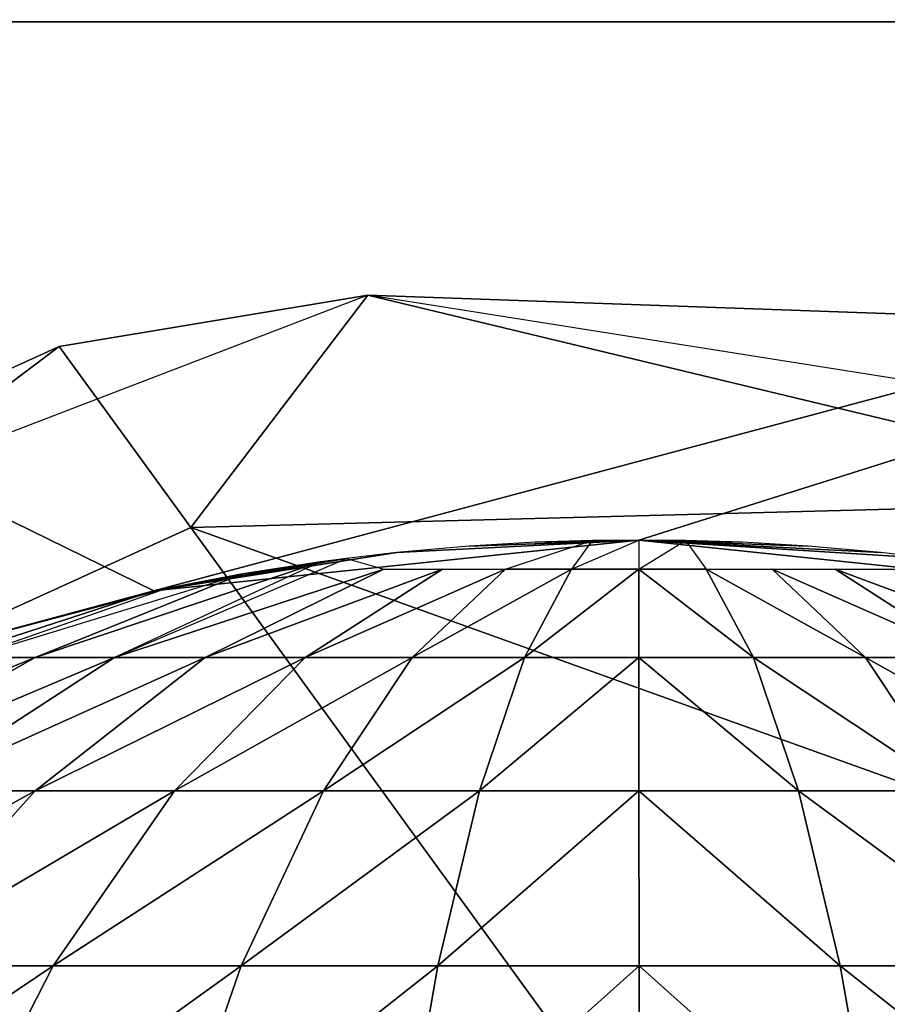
# Model space of a CAD drawing. Header units: millimetres. Extents: x 0 to 232, y 0 to 232.
# Tile 454 of 656: x 50.746 to 51.584, y 206.7 to 207.65. Entities that reach past the tile are written whole.
import ezdxf

# ---------------------------------------------------------------- set-up
doc = ezdxf.new("R2010")
doc.units = ezdxf.units.MM
doc.header["$LTSCALE"] = 25.4
doc.layers.get('0').update_dxf_attribs({"true_color": 0xff5454})

# ---------------------------------------------------------------- blocks, each defined once
blk = doc.blocks.new('WORKSHOP-C-6335.STL')
at = {"color": 0}
mesh = blk.add_polyface(dxfattribs=at)
corners = [(2.64989, 98.55229, 93.81775), (2.64989, 135.76772, 93.81775), (1.14773, 117.16, 93.81775), (7.1175, 80.42651, 93.81775), (6.14772, 117.16, 93.81775), (5.76281, 149.55446, 93.81775), (6.2817, 116.66, 93.81775), (6.64772, 116.29397, 93.81775), (7.14772, 116.16, 93.81775), (14.43482, 63.25211, 93.81775), (7.64772, 116.29397, 93.81775), (8.01375, 116.66, 93.81775), (8.14773, 117.16, 93.81775), (13.14772, 117.16, 93.81775), (14.64367, 99.58391, 93.81775), (24.41236, 47.4739, 93.81775), (19.08847, 82.51347, 93.81775), (26.35426, 66.43972, 93.81775), (36.7917, 33.50051, 93.81775), (36.232, 51.82512, 93.81775), (48.43755, 39.09008, 93.81775), (51.25221, 21.69387, 93.81775), (62.61977, 28.60096, 93.81775), (67.41939, 12.35976, 93.81775), (78.37065, 20.65955, 93.81775), (84.8745, 5.73988, 93.81775), (82.28983, 12.04379, 93.81775), (82.15585, 12.54379, 93.81775), (82.65585, 11.67776, 93.81775), (83.15585, 11.5438, 93.81775), (83.65585, 11.67776, 93.81775), (84.02188, 12.04379, 93.81775), (84.15585, 12.54379, 93.81775), (7.1175, 153.89349, 93.81775), (6.2817, 117.66, 93.81775), (6.64772, 118.02602, 93.81775), (7.14772, 118.16, 93.81775), (14.43482, 171.06789, 93.81775), (7.64772, 118.02602, 93.81775), (8.01375, 117.66, 93.81775), (14.64367, 134.73608, 93.81775), (24.41236, 186.8461, 93.81775), (19.08847, 151.80653, 93.81775), (26.35426, 167.88028, 93.81775), (36.7917, 200.81949, 93.81775), (36.232, 182.49489, 93.81775), (48.43755, 195.22992, 93.81775), (47.47377, 209.9045, 93.81775), (51.25221, 212.62613, 93.81775), (57.10722, 202.07841, 93.81775), (67.41939, 221.96025, 93.81775), (62.61977, 205.71904, 93.81775), (78.37065, 213.66046, 93.81775), (84.8745, 228.58009, 93.81775), (82.28983, 222.27621, 93.81775), (82.15585, 221.77621, 93.81775), (82.65585, 222.64224, 93.81775), (83.15585, 222.77621, 93.81775), (83.65585, 222.64224, 93.81775), (84.02188, 222.27621, 93.81775), (84.15585, 221.77621, 93.81775), (82.28983, 221.27621, 93.81775), (82.65585, 220.91019, 93.81775), (83.15585, 220.77621, 93.81775), (95.23708, 218.82574, 93.81775), (83.65585, 220.91019, 93.81775), (84.02188, 221.27621, 93.81775), (103.16547, 232.31422, 93.81775), (112.73384, 221.06628, 93.81775), (121.81857, 233.06592, 93.81775), (130.35757, 220.31764, 93.81775), (140.35071, 230.81572, 93.81775), (147.60129, 216.60133, 93.81775), (158.28189, 225.62189, 93.81775), (163.96892, 210.02429, 93.81775), (175.14772, 217.61894, 93.81775), (177.40924, 201.92172, 93.81775), (190.51138, 207.01418, 93.81775), (178.98958, 200.7757, 93.81775), (192.23116, 189.12164, 93.81775), (203.97498, 194.08223, 93.81775), (203.31273, 175.39737, 93.81775), (205.13959, 181.81638, 93.81775), (205.27357, 181.31638, 93.81775), (211.91548, 159.99773, 93.81775), (205.63959, 180.95035, 93.81775), (206.1396, 180.81638, 93.81775), (206.63959, 180.95035, 93.81775), (207.00562, 181.31638, 93.81775), (207.13959, 181.81638, 93.81775), (203.97498, 40.23777, 93.81775), (205.27357, 52.00362, 93.81775), (205.13959, 52.50362, 93.81775), (205.63959, 51.63759, 93.81775), (206.1396, 51.50362, 93.81775), (206.63959, 51.63759, 93.81775), (215.18977, 55.16197, 93.81775), (207.00562, 52.00362, 93.81775), (207.13959, 52.50362, 93.81775), (211.91548, 74.32227, 93.81775), (214.47632, 80.51106, 93.81775), (217.79195, 90.95428, 93.81775), (223.86534, 71.69187, 93.81775), (220.77307, 108.34019, 93.81775), (220.77307, 125.97981, 93.81775), (206.63959, 182.6824, 93.81775), (215.18977, 179.15804, 93.81775), (206.1396, 182.81638, 93.81775), (205.63959, 182.6824, 93.81775), (205.27357, 182.31638, 93.81775), (207.00562, 182.31638, 93.81775), (214.47632, 153.80893, 93.81775), (217.79195, 143.36571, 93.81775), (223.86534, 162.62813, 93.81775), (229.77698, 89.39938, 93.81775), (229.77698, 144.92062, 93.81775), (232.77158, 107.82587, 93.81775), (232.77158, 126.49413, 93.81775), (83.15585, 13.54377, 93.81775), (95.23708, 15.49424, 93.81775), (82.65585, 13.40981, 93.81775), (82.28983, 13.04378, 93.81775), (83.65585, 13.40981, 93.81775), (84.02188, 13.04378, 93.81775), (103.16547, 2.00577, 93.81775), (112.73384, 13.25371, 93.81775), (121.81857, 1.25407, 93.81775), (130.35757, 14.00234, 93.81775), (140.35071, 3.50429, 93.81775), (147.60129, 17.71866, 93.81775), (158.28189, 8.69812, 93.81775), (163.96892, 24.2957, 93.81775), (175.14772, 16.70106, 93.81775), (177.40924, 32.39828, 93.81775), (190.51138, 27.30583, 93.81775), (178.98958, 33.5443, 93.81775), (192.23116, 45.19835, 93.81775), (203.31273, 58.92262, 93.81775), (205.27357, 53.00363, 93.81775), (205.63959, 53.36964, 93.81775), (206.1396, 53.50362, 93.81775), (206.63959, 53.36964, 93.81775), (207.00562, 53.00363, 93.81775)]
mesh.append_faces([[corners[k] for k in face] for face in [(0, 1, 2), (115, 116, 117)]], dxfattribs={"vtx0": -1, "color": 0})
mesh.append_faces([[corners[k] for k in face] for face in [(1, 4, 5), (4, 3, 6), (6, 3, 7), (7, 3, 8), (8, 9, 10), (10, 9, 11), (11, 9, 12), (13, 9, 14), (14, 15, 16), (16, 15, 17), (17, 18, 19), (19, 18, 20), (20, 21, 22), (22, 23, 24), (26, 25, 28), (28, 25, 29), (29, 25, 30), (30, 25, 31), (31, 25, 32), (33, 36, 37), (37, 40, 41), (41, 43, 44), (44, 46, 47), (47, 46, 48), (48, 49, 50), (50, 52, 53), (54, 52, 55), (61, 52, 62), (62, 52, 63), (63, 64, 65), (65, 64, 66), (66, 64, 60), (53, 64, 67), (67, 68, 69), (69, 70, 71), (71, 72, 73), (73, 74, 75), (75, 76, 77), (77, 79, 80), (82, 81, 83), (83, 84, 85), (85, 84, 86), (86, 84, 87), (87, 84, 88), (88, 84, 89), (91, 90, 93), (93, 90, 94), (94, 90, 95), (95, 96, 97), (97, 96, 98), (99, 96, 100), (100, 96, 101), (101, 102, 103), (103, 102, 104), (80, 105, 106), (105, 80, 107), (107, 80, 108), (108, 80, 109), (109, 80, 82), (106, 112, 113), (113, 114, 115), (24, 118, 119), (118, 24, 120), (120, 24, 121), (121, 24, 27), (119, 124, 125), (125, 126, 127), (127, 128, 129), (129, 130, 131), (131, 132, 133), (133, 134, 135), (135, 134, 136), (136, 90, 137), (137, 138, 99)]], dxfattribs={"vtx0": -1, "vtx1": -1, "color": 0})
mesh.append_faces([[corners[k] for k in face] for face in [(1, 3, 4), (12, 9, 13), (24, 25, 26), (37, 12, 13), (53, 52, 54), (60, 64, 53), (80, 81, 82), (98, 96, 99), (106, 89, 84), (113, 104, 102), (119, 32, 25), (137, 90, 92)]], dxfattribs={"vtx0": -1, "vtx1": -1, "vtx2": -1, "color": 0})
mesh.append_faces([[corners[k] for k in face] for face in [(1, 0, 3), (8, 3, 9), (14, 9, 15), (17, 15, 18), (20, 18, 21), (22, 21, 23), (24, 23, 25), (24, 26, 27), (4, 33, 5), (33, 4, 34), (33, 34, 35), (33, 35, 36), (37, 36, 38), (37, 38, 39), (37, 39, 12), (37, 13, 40), (41, 40, 42), (41, 42, 43), (44, 43, 45), (44, 45, 46), (48, 46, 49), (50, 49, 51), (50, 51, 52), (53, 54, 56), (53, 56, 57), (53, 57, 58), (53, 58, 59), (53, 59, 60), (52, 61, 55), (63, 52, 64), (67, 64, 68), (69, 68, 70), (71, 70, 72), (73, 72, 74), (75, 74, 76), (77, 76, 78), (77, 78, 79), (80, 79, 81), (83, 81, 84), (90, 91, 92), (95, 90, 96), (101, 96, 102), (106, 105, 110), (106, 110, 89), (106, 84, 111), (106, 111, 112), (113, 112, 104), (113, 102, 114), (115, 114, 116), (119, 118, 122), (119, 122, 123), (119, 123, 32), (119, 25, 124), (125, 124, 126), (127, 126, 128), (129, 128, 130), (131, 130, 132), (133, 132, 134), (136, 134, 90), (137, 92, 138), (99, 138, 139), (99, 139, 140), (99, 140, 141), (99, 141, 142), (99, 142, 98)]], dxfattribs={"vtx0": -1, "vtx2": -1, "color": 0})
mesh = blk.add_polyface(dxfattribs=at)
corners = [(78.37065, 20.65955, 91.81776), (82.28983, 13.04378, 91.81776), (82.15585, 12.54379, 91.81776), (82.65585, 13.40981, 91.81776), (83.15585, 13.54377, 91.81776), (95.23708, 15.49424, 91.81776), (83.65585, 13.40981, 91.81776), (84.02188, 13.04378, 91.81776), (84.15585, 12.54379, 91.81776), (84.8745, 5.73988, 91.81776), (103.16547, 2.00577, 91.81776), (112.73384, 13.25371, 91.81776), (121.81857, 1.25407, 91.81776), (130.35757, 14.00234, 91.81776), (140.35071, 3.50429, 91.81776), (147.60129, 17.71866, 91.81776), (158.28189, 8.69812, 91.81776), (163.96892, 24.2957, 91.81776), (175.14772, 16.70106, 91.81776), (177.40924, 32.39828, 91.81776), (190.51138, 27.30583, 91.81776), (178.98958, 33.5443, 91.81776), (192.23116, 45.19835, 91.81776), (203.97498, 40.23777, 91.81776), (203.31273, 58.92262, 91.81776), (205.13959, 52.50362, 91.81776), (205.27357, 53.00363, 91.81776), (211.91548, 74.32227, 91.81776), (205.63959, 53.36964, 91.81776), (206.1396, 53.50362, 91.81776), (206.63959, 53.36964, 91.81776), (207.00562, 53.00363, 91.81776), (207.13959, 52.50362, 91.81776), (203.97498, 194.08223, 91.81776), (205.27357, 182.31638, 91.81776), (205.13959, 181.81638, 91.81776), (205.63959, 182.6824, 91.81776), (206.1396, 182.81638, 91.81776), (206.63959, 182.6824, 91.81776), (215.18977, 179.15804, 91.81776), (207.00562, 182.31638, 91.81776), (207.13959, 181.81638, 91.81776), (211.91548, 159.99773, 91.81776), (214.47632, 153.80893, 91.81776), (217.79195, 143.36571, 91.81776), (223.86534, 162.62813, 91.81776), (220.77307, 125.97981, 91.81776), (220.77307, 108.34019, 91.81776), (206.63959, 51.63759, 91.81776), (215.18977, 55.16197, 91.81776), (206.1396, 51.50362, 91.81776), (205.63959, 51.63759, 91.81776), (205.27357, 52.00362, 91.81776), (207.00562, 52.00362, 91.81776), (214.47632, 80.51106, 91.81776), (217.79195, 90.95428, 91.81776), (223.86534, 71.69187, 91.81776), (229.77698, 144.92062, 91.81776), (229.77698, 89.39938, 91.81776), (232.77158, 126.49413, 91.81776), (232.77158, 107.82587, 91.81776), (78.37065, 213.66046, 91.81776), (83.15585, 220.77621, 91.81776), (95.23708, 218.82574, 91.81776), (82.65585, 220.91019, 91.81776), (82.28983, 221.27621, 91.81776), (82.15585, 221.77621, 91.81776), (83.65585, 220.91019, 91.81776), (84.02188, 221.27621, 91.81776), (84.15585, 221.77621, 91.81776), (84.8745, 228.58009, 91.81776), (103.16547, 232.31422, 91.81776), (112.73384, 221.06628, 91.81776), (121.81857, 233.06592, 91.81776), (130.35757, 220.31764, 91.81776), (140.35071, 230.81572, 91.81776), (147.60129, 216.60133, 91.81776), (158.28189, 225.62189, 91.81776), (163.96892, 210.02429, 91.81776), (175.14772, 217.61894, 91.81776), (177.40924, 201.92172, 91.81776), (190.51138, 207.01418, 91.81776), (178.98958, 200.7757, 91.81776), (192.23116, 189.12164, 91.81776), (203.31273, 175.39737, 91.81776), (205.27357, 181.31638, 91.81776), (205.63959, 180.95035, 91.81776), (206.1396, 180.81638, 91.81776), (206.63959, 180.95035, 91.81776), (207.00562, 181.31638, 91.81776), (7.1175, 153.89349, 91.81776), (6.14772, 117.16, 91.81776), (5.76281, 149.55446, 91.81776), (6.2817, 117.66, 91.81776), (6.64772, 118.02602, 91.81776), (7.14772, 118.16, 91.81776), (14.43482, 171.06789, 91.81776), (7.64772, 118.02602, 91.81776), (8.01375, 117.66, 91.81776), (8.14773, 117.16, 91.81776), (13.14772, 117.16, 91.81776), (14.64367, 134.73608, 91.81776), (24.41236, 186.8461, 91.81776), (19.08847, 151.80653, 91.81776), (26.35426, 167.88028, 91.81776), (36.7917, 200.81949, 91.81776), (36.232, 182.49489, 91.81776), (48.43755, 195.22992, 91.81776), (47.47377, 209.9045, 91.81776), (51.25221, 212.62613, 91.81776), (57.10722, 202.07841, 91.81776), (67.41939, 221.96025, 91.81776), (62.61977, 205.71904, 91.81776), (82.28983, 222.27621, 91.81776), (82.65585, 222.64224, 91.81776), (83.15585, 222.77621, 91.81776), (83.65585, 222.64224, 91.81776), (84.02188, 222.27621, 91.81776), (2.64989, 135.76772, 91.81776), (2.64989, 98.55229, 91.81776), (1.14773, 117.16, 91.81776), (7.1175, 80.42651, 91.81776), (6.2817, 116.66, 91.81776), (6.64772, 116.29397, 91.81776), (7.14772, 116.16, 91.81776), (14.43482, 63.25211, 91.81776), (7.64772, 116.29397, 91.81776), (8.01375, 116.66, 91.81776), (14.64367, 99.58391, 91.81776), (24.41236, 47.4739, 91.81776), (19.08847, 82.51347, 91.81776), (26.35426, 66.43972, 91.81776), (36.7917, 33.50051, 91.81776), (36.232, 51.82512, 91.81776), (48.43755, 39.09008, 91.81776), (51.25221, 21.69387, 91.81776), (62.61977, 28.60096, 91.81776), (67.41939, 12.35976, 91.81776), (82.28983, 12.04379, 91.81776), (82.65585, 11.67776, 91.81776), (83.15585, 11.5438, 91.81776), (83.65585, 11.67776, 91.81776), (84.02188, 12.04379, 91.81776)]
mesh.append_faces([[corners[k] for k in face] for face in [(58, 59, 60), (118, 119, 120)]], dxfattribs={"vtx0": -1, "color": 0})
mesh.append_faces([[corners[k] for k in face] for face in [(1, 0, 3), (3, 0, 4), (4, 5, 6), (6, 5, 7), (7, 5, 8), (9, 5, 10), (10, 11, 12), (12, 13, 14), (14, 15, 16), (16, 17, 18), (18, 19, 20), (20, 22, 23), (25, 24, 26), (26, 27, 28), (28, 27, 29), (29, 27, 30), (30, 27, 31), (31, 27, 32), (34, 33, 36), (36, 33, 37), (37, 33, 38), (38, 39, 40), (40, 39, 41), (42, 39, 43), (43, 39, 44), (44, 45, 46), (46, 45, 47), (23, 48, 49), (48, 23, 50), (50, 23, 51), (51, 23, 52), (52, 23, 25), (49, 55, 56), (56, 57, 58), (61, 62, 63), (62, 61, 64), (64, 61, 65), (65, 61, 66), (63, 71, 72), (72, 73, 74), (74, 75, 76), (76, 77, 78), (78, 79, 80), (80, 81, 82), (82, 81, 83), (83, 33, 84), (84, 85, 42), (90, 91, 92), (91, 90, 93), (93, 90, 94), (94, 90, 95), (95, 96, 97), (97, 96, 98), (98, 96, 99), (100, 96, 101), (101, 102, 103), (103, 102, 104), (104, 105, 106), (106, 105, 107), (107, 109, 110), (110, 111, 112), (112, 111, 61), (113, 70, 114), (114, 70, 115), (115, 70, 116), (116, 70, 117), (117, 70, 69), (119, 91, 121), (121, 124, 125), (125, 128, 129), (129, 131, 132), (132, 134, 135), (135, 136, 137), (137, 0, 9), (138, 0, 2)]], dxfattribs={"vtx0": -1, "vtx1": -1, "color": 0})
mesh.append_faces([[corners[k] for k in face] for face in [(8, 5, 9), (23, 24, 25), (41, 39, 42), (49, 32, 27), (56, 47, 45), (63, 69, 70), (84, 33, 35), (99, 96, 100), (61, 70, 113), (119, 92, 91), (125, 99, 100), (9, 0, 138)]], dxfattribs={"vtx0": -1, "vtx1": -1, "vtx2": -1, "color": 0})
mesh.append_faces([[corners[k] for k in face] for face in [(0, 1, 2), (4, 0, 5), (10, 5, 11), (12, 11, 13), (14, 13, 15), (16, 15, 17), (18, 17, 19), (20, 19, 21), (20, 21, 22), (23, 22, 24), (26, 24, 27), (33, 34, 35), (38, 33, 39), (44, 39, 45), (49, 48, 53), (49, 53, 32), (49, 27, 54), (49, 54, 55), (56, 55, 47), (56, 45, 57), (58, 57, 59), (63, 62, 67), (63, 67, 68), (63, 68, 69), (63, 70, 71), (72, 71, 73), (74, 73, 75), (76, 75, 77), (78, 77, 79), (80, 79, 81), (83, 81, 33), (84, 35, 85), (42, 85, 86), (42, 86, 87), (42, 87, 88), (42, 88, 89), (42, 89, 41), (95, 90, 96), (101, 96, 102), (104, 102, 105), (107, 105, 108), (107, 108, 109), (110, 109, 111), (61, 111, 70), (61, 113, 66), (119, 118, 92), (121, 91, 122), (121, 122, 123), (121, 123, 124), (125, 124, 126), (125, 126, 127), (125, 127, 99), (125, 100, 128), (129, 128, 130), (129, 130, 131), (132, 131, 133), (132, 133, 134), (135, 134, 136), (137, 136, 0), (9, 138, 139), (9, 139, 140), (9, 140, 141), (9, 141, 142), (9, 142, 8)]], dxfattribs={"vtx0": -1, "vtx2": -1, "color": 0})
mesh = blk.add_polyface(dxfattribs=at)
corners = [(49.31592, 206.15187, 89.01775), (50.35146, 206.84715, 89.01775), (50.25367, 206.38705, 89.01775), (50.90363, 208.90187, 89.01775), (50.54279, 207.27687, 89.01775), (50.81927, 207.65741, 89.01775), (51.16883, 207.97215, 89.01775), (51.57619, 208.20735, 89.01775), (52.02355, 208.35271, 89.01775), (54.07906, 208.90187, 89.01775), (52.49134, 208.40187, 89.01775), (52.95914, 208.35271, 89.01775), (53.4065, 208.20735, 89.01775), (53.81386, 207.97215, 89.01775), (54.16342, 207.65741, 89.01775), (55.66677, 206.15187, 89.01775), (54.4399, 207.27687, 89.01775), (54.63122, 206.84715, 89.01775), (54.72902, 206.38705, 89.01775), (54.72902, 205.91669, 89.01775), (50.35146, 205.45657, 89.01775), (50.90363, 203.40187, 89.01775), (50.25367, 205.91669, 89.01775), (50.54279, 205.02687, 89.01775), (50.81927, 204.64633, 89.01775), (51.16883, 204.33157, 89.01775), (51.57619, 204.09639, 89.01775), (52.02355, 203.95103, 89.01775), (54.07906, 203.40187, 89.01775), (52.49134, 203.90187, 89.01775), (52.95914, 203.95103, 89.01775), (53.4065, 204.09639, 89.01775), (53.81386, 204.33157, 89.01775), (54.16342, 204.64633, 89.01775), (54.4399, 205.02687, 89.01775), (54.63122, 205.45657, 89.01775)]
mesh.append_faces([[corners[k] for k in face] for face in [(1, 3, 4), (4, 3, 5), (5, 3, 6), (6, 3, 7), (7, 3, 8), (8, 9, 10), (10, 9, 11), (11, 9, 12), (12, 9, 13), (13, 9, 14), (14, 15, 16), (16, 15, 17), (17, 15, 18), (18, 15, 19), (0, 20, 21), (20, 0, 22), (22, 0, 2), (21, 27, 28), (28, 33, 15)]], dxfattribs={"vtx0": -1, "vtx1": -1, "color": 0})
mesh.append_faces([[corners[k] for k in face] for face in [(0, 1, 2), (1, 0, 3), (8, 3, 9), (14, 9, 15), (21, 20, 23), (21, 23, 24), (21, 24, 25), (21, 25, 26), (21, 26, 27), (28, 27, 29), (28, 29, 30), (28, 30, 31), (28, 31, 32), (28, 32, 33), (15, 33, 34), (15, 34, 35), (15, 35, 19)]], dxfattribs={"vtx0": -1, "vtx2": -1, "color": 0})
mesh = blk.add_polyface(dxfattribs=at)
corners = [(50.90363, 208.90187, 91.81776), (54.07906, 208.90187, 89.01775), (50.90363, 208.90187, 89.01775), (54.07906, 208.90187, 91.81776)]
mesh.append_faces([[corners[k] for k in face] for face in [(0, 1, 2), (1, 0, 3)]], dxfattribs={"vtx0": -1, "color": 0})
mesh = blk.add_polyface(dxfattribs=at)
corners = [(51.93225, 208.58855, 126.60069), (52.23003, 208.63817, 93.81775), (51.02188, 208.17441, 93.81775)]
mesh.append_faces([[corners[k] for k in face] for face in [(0, 1, 2)]], dxfattribs={"color": 0})
mesh = blk.add_polyface(dxfattribs=at)
corners = [(52.23003, 208.63817, 126.60069), (52.23003, 208.63817, 93.81775), (51.93225, 208.58855, 126.60069)]
mesh.append_faces([[corners[k] for k in face] for face in [(0, 1, 2)]], dxfattribs={"color": 0})
mesh = blk.add_polyface(dxfattribs=at)
corners = [(52.0591, 208.41394, 132.18285), (52.23003, 208.63817, 126.60069), (51.93225, 208.58855, 126.60069)]
mesh.append_faces([[corners[k] for k in face] for face in [(0, 1, 2)]], dxfattribs={"color": 0})
mesh = blk.add_polyface(dxfattribs=at)
corners = [(52.0591, 208.41394, 132.18285), (53.0548, 208.44003, 132.13914), (52.23003, 208.63817, 126.60069)]
mesh.append_faces([[corners[k] for k in face] for face in [(0, 1, 2)]], dxfattribs={"color": 0})
mesh = blk.add_polyface(dxfattribs=at)
corners = [(52.92894, 208.61327, 126.60069), (53.50819, 208.43573, 93.81775), (52.23003, 208.63817, 93.81775)]
mesh.append_faces([[corners[k] for k in face] for face in [(0, 1, 2)]], dxfattribs={"color": 0})
mesh = blk.add_polyface(dxfattribs=at)
corners = [(52.92894, 208.61327, 126.60069), (52.23003, 208.63817, 93.81775), (52.23003, 208.63817, 126.60069)]
mesh.append_faces([[corners[k] for k in face] for face in [(0, 1, 2)]], dxfattribs={"color": 0})
mesh = blk.add_polyface(dxfattribs=at)
corners = [(53.0548, 208.44003, 132.13914), (52.92894, 208.61327, 126.60069), (52.23003, 208.63817, 126.60069)]
mesh.append_faces([[corners[k] for k in face] for face in [(0, 1, 2)]], dxfattribs={"color": 0})
mesh = blk.add_polyface(dxfattribs=at)
corners = [(51.93225, 208.58855, 126.60069), (51.02188, 208.17441, 93.81775), (51.02188, 208.17441, 126.60069)]
mesh.append_faces([[corners[k] for k in face] for face in [(0, 1, 2)]], dxfattribs={"color": 0})
mesh = blk.add_polyface(dxfattribs=at)
corners = [(51.14909, 207.99933, 132.19829), (51.93225, 208.58855, 126.60069), (51.02188, 208.17441, 126.60069), (52.0591, 208.41394, 132.18285)]
mesh.append_faces([[corners[k] for k in face] for face in [(0, 1, 2), (1, 0, 3)]], dxfattribs={"vtx0": -1, "color": 0})
mesh = blk.add_polyface(dxfattribs=at)
corners = [(52.0591, 208.41394, 132.18285), (53.43163, 207.92137, 137.64456), (53.0548, 208.44003, 132.13914), (52.4389, 207.89119, 137.73167)]
mesh.append_faces([[corners[k] for k in face] for face in [(0, 1, 2), (1, 0, 3)]], dxfattribs={"vtx0": -1, "color": 0})
mesh = blk.add_polyface(dxfattribs=at)
corners = [(51.14909, 207.99933, 132.19829), (52.4389, 207.89119, 137.73167), (52.0591, 208.41394, 132.18285), (51.52995, 207.47513, 137.76248)]
mesh.append_faces([[corners[k] for k in face] for face in [(0, 1, 2), (1, 0, 3)]], dxfattribs={"vtx0": -1, "color": 0})
mesh = blk.add_polyface(dxfattribs=at)
corners = [(52.49134, 208.40187, 89.01775), (52.25801, 208.38974, 87.51776), (52.02355, 208.35271, 89.01775)]
mesh.append_faces([[corners[k] for k in face] for face in [(0, 1, 2)]], dxfattribs={"color": 0})
mesh = blk.add_polyface(dxfattribs=at)
corners = [(52.49134, 208.40187, 89.01775), (52.32786, 208.39592, 87.51776), (52.25801, 208.38974, 87.51776)]
mesh.append_faces([[corners[k] for k in face] for face in [(0, 1, 2)]], dxfattribs={"color": 0})
mesh = blk.add_polyface(dxfattribs=at)
corners = [(52.49134, 208.40187, 89.01775), (52.39134, 208.39964, 87.51776), (52.32786, 208.39592, 87.51776)]
mesh.append_faces([[corners[k] for k in face] for face in [(0, 1, 2)]], dxfattribs={"color": 0})
mesh = blk.add_polyface(dxfattribs=at)
corners = [(52.4464, 208.40143, 87.51776), (52.42645, 208.37367, 87.34473), (52.36284, 208.37367, 87.35897)]
mesh.append_faces([[corners[k] for k in face] for face in [(0, 1, 2)]], dxfattribs={"color": 0})
mesh = blk.add_polyface(dxfattribs=at)
corners = [(52.49134, 208.40187, 89.01775), (52.4464, 208.40143, 87.51776), (52.39134, 208.39964, 87.51776)]
mesh.append_faces([[corners[k] for k in face] for face in [(0, 1, 2)]], dxfattribs={"color": 0})
mesh = blk.add_polyface(dxfattribs=at)
corners = [(52.49134, 208.40187, 87.51776), (52.49146, 208.37367, 87.33994), (52.42645, 208.37367, 87.34473)]
mesh.append_faces([[corners[k] for k in face] for face in [(0, 1, 2)]], dxfattribs={"color": 0})
mesh = blk.add_polyface(dxfattribs=at)
corners = [(52.49134, 208.40187, 89.01775), (52.49134, 208.40187, 87.51776), (52.4464, 208.40143, 87.51776)]
mesh.append_faces([[corners[k] for k in face] for face in [(0, 1, 2)]], dxfattribs={"color": 0})
mesh = blk.add_polyface(dxfattribs=at)
corners = [(52.95914, 208.35271, 89.01775), (52.77322, 208.38414, 87.51776), (52.49134, 208.40187, 89.01775)]
mesh.append_faces([[corners[k] for k in face] for face in [(0, 1, 2)]], dxfattribs={"color": 0})
mesh = blk.add_polyface(dxfattribs=at)
corners = [(52.49134, 208.40187, 89.01775), (52.77322, 208.38414, 87.51776), (52.72492, 208.38971, 87.51776)]
mesh.append_faces([[corners[k] for k in face] for face in [(0, 1, 2)]], dxfattribs={"color": 0})
mesh = blk.add_polyface(dxfattribs=at)
corners = [(52.49134, 208.40187, 89.01775), (52.72492, 208.38971, 87.51776), (52.65506, 208.3959, 87.51776)]
mesh.append_faces([[corners[k] for k in face] for face in [(0, 1, 2)]], dxfattribs={"color": 0})
mesh = blk.add_polyface(dxfattribs=at)
corners = [(52.49134, 208.40187, 89.01775), (52.65506, 208.3959, 87.51776), (52.59156, 208.39963, 87.51776)]
mesh.append_faces([[corners[k] for k in face] for face in [(0, 1, 2)]], dxfattribs={"color": 0})
mesh = blk.add_polyface(dxfattribs=at)
corners = [(52.49134, 208.40187, 89.01775), (52.59156, 208.39963, 87.51776), (52.53646, 208.40141, 87.51776)]
mesh.append_faces([[corners[k] for k in face] for face in [(0, 1, 2)]], dxfattribs={"color": 0})
mesh = blk.add_polyface(dxfattribs=at)
corners = [(52.49134, 208.40187, 89.01775), (52.53646, 208.40141, 87.51776), (52.49134, 208.40187, 87.51776)]
mesh.append_faces([[corners[k] for k in face] for face in [(0, 1, 2)]], dxfattribs={"color": 0})
mesh = blk.add_polyface(dxfattribs=at)
corners = [(52.53646, 208.40141, 87.51776), (52.55647, 208.37367, 87.34476), (52.49146, 208.37367, 87.33994)]
mesh.append_faces([[corners[k] for k in face] for face in [(0, 1, 2)]], dxfattribs={"color": 0})
mesh = blk.add_polyface(dxfattribs=at)
corners = [(52.18423, 208.38081, 87.51776), (51.98553, 208.28838, 87.22433), (51.90904, 208.28838, 87.30452)]
mesh.append_faces([[corners[k] for k in face] for face in [(0, 1, 2)]], dxfattribs={"color": 0})
mesh = blk.add_polyface(dxfattribs=at)
corners = [(52.18423, 208.38081, 87.51776), (51.90904, 208.28838, 87.30452), (52.10912, 208.36917, 87.51776)]
mesh.append_faces([[corners[k] for k in face] for face in [(0, 1, 2)]], dxfattribs={"color": 0})
mesh = blk.add_polyface(dxfattribs=at)
corners = [(52.20947, 208.38414, 87.51776), (52.24527, 208.37367, 87.41449), (51.98553, 208.28838, 87.22433)]
mesh.append_faces([[corners[k] for k in face] for face in [(0, 1, 2)]], dxfattribs={"color": 0})
mesh = blk.add_polyface(dxfattribs=at)
corners = [(52.02355, 208.35271, 89.01775), (52.25801, 208.38974, 87.51776), (52.20947, 208.38414, 87.51776)]
mesh.append_faces([[corners[k] for k in face] for face in [(0, 1, 2)]], dxfattribs={"color": 0})
mesh = blk.add_polyface(dxfattribs=at)
corners = [(52.02355, 208.35271, 89.01775), (52.20947, 208.38414, 87.51776), (52.18423, 208.38081, 87.51776)]
mesh.append_faces([[corners[k] for k in face] for face in [(0, 1, 2)]], dxfattribs={"color": 0})
mesh = blk.add_polyface(dxfattribs=at)
corners = [(52.02355, 208.35271, 89.01775), (52.18423, 208.38081, 87.51776), (52.10912, 208.36917, 87.51776)]
mesh.append_faces([[corners[k] for k in face] for face in [(0, 1, 2)]], dxfattribs={"color": 0})
mesh = blk.add_polyface(dxfattribs=at)
corners = [(52.24527, 208.37367, 87.41449), (52.07296, 208.28838, 87.15621), (51.98553, 208.28838, 87.22433)]
mesh.append_faces([[corners[k] for k in face] for face in [(0, 1, 2)]], dxfattribs={"color": 0})
mesh = blk.add_polyface(dxfattribs=at)
corners = [(52.07296, 208.28838, 87.15621), (52.30201, 208.37367, 87.38241), (52.16943, 208.28838, 87.10165), (52.24527, 208.37367, 87.41449)]
mesh.append_faces([[corners[k] for k in face] for face in [(0, 1, 2), (1, 0, 3)]], dxfattribs={"vtx0": -1, "color": 0})
mesh = blk.add_polyface(dxfattribs=at)
corners = [(52.16943, 208.28838, 87.10165), (52.36284, 208.37367, 87.35897), (52.27286, 208.28838, 87.06181), (52.30201, 208.37367, 87.38241)]
mesh.append_faces([[corners[k] for k in face] for face in [(0, 1, 2), (1, 0, 3)]], dxfattribs={"vtx0": -1, "color": 0})
mesh = blk.add_polyface(dxfattribs=at)
corners = [(52.27286, 208.28838, 87.06181), (52.42645, 208.37367, 87.34473), (52.381, 208.28838, 87.03758), (52.36284, 208.37367, 87.35897)]
mesh.append_faces([[corners[k] for k in face] for face in [(0, 1, 2), (1, 0, 3)]], dxfattribs={"vtx0": -1, "color": 0})
mesh = blk.add_polyface(dxfattribs=at)
corners = [(52.381, 208.28838, 87.03758), (52.49146, 208.37367, 87.33994), (52.49154, 208.28838, 87.02946), (52.42645, 208.37367, 87.34473)]
mesh.append_faces([[corners[k] for k in face] for face in [(0, 1, 2), (1, 0, 3)]], dxfattribs={"vtx0": -1, "color": 0})
mesh = blk.add_polyface(dxfattribs=at)
corners = [(52.49146, 208.37367, 87.33994), (52.60207, 208.28838, 87.03764), (52.49154, 208.28838, 87.02946), (52.55647, 208.37367, 87.34476)]
mesh.append_faces([[corners[k] for k in face] for face in [(0, 1, 2), (1, 0, 3)]], dxfattribs={"vtx0": -1, "color": 0})
mesh = blk.add_polyface(dxfattribs=at)
corners = [(52.55647, 208.37367, 87.34476), (52.7102, 208.28838, 87.06193), (52.60207, 208.28838, 87.03764), (52.62007, 208.37367, 87.35905)]
mesh.append_faces([[corners[k] for k in face] for face in [(0, 1, 2), (1, 0, 3)]], dxfattribs={"vtx0": -1, "color": 0})
mesh = blk.add_polyface(dxfattribs=at)
corners = [(52.62007, 208.37367, 87.35905), (52.81361, 208.28838, 87.10181), (52.7102, 208.28838, 87.06193), (52.68089, 208.37367, 87.3825)]
mesh.append_faces([[corners[k] for k in face] for face in [(0, 1, 2), (1, 0, 3)]], dxfattribs={"vtx0": -1, "color": 0})
mesh = blk.add_polyface(dxfattribs=at)
corners = [(52.68089, 208.37367, 87.3825), (52.91005, 208.28838, 87.15642), (52.81361, 208.28838, 87.10181), (52.73761, 208.37367, 87.41463)]
mesh.append_faces([[corners[k] for k in face] for face in [(0, 1, 2), (1, 0, 3)]], dxfattribs={"vtx0": -1, "color": 0})
mesh = blk.add_polyface(dxfattribs=at)
corners = [(52.10912, 208.36917, 87.51776), (51.90904, 208.28838, 87.30452), (51.84513, 208.28838, 87.39507)]
mesh.append_faces([[corners[k] for k in face] for face in [(0, 1, 2)]], dxfattribs={"color": 0})
mesh = blk.add_polyface(dxfattribs=at)
corners = [(52.02355, 208.35271, 89.01775), (52.10912, 208.36917, 87.51776), (52.03553, 208.35521, 87.51776)]
mesh.append_faces([[corners[k] for k in face] for face in [(0, 1, 2)]], dxfattribs={"color": 0})
mesh = blk.add_polyface(dxfattribs=at)
corners = [(52.02355, 208.35271, 89.01775), (51.79499, 208.2914, 87.51776), (51.57619, 208.20735, 89.01775)]
mesh.append_faces([[corners[k] for k in face] for face in [(0, 1, 2)]], dxfattribs={"color": 0})
mesh = blk.add_polyface(dxfattribs=at)
corners = [(52.02355, 208.35271, 89.01775), (52.03553, 208.35521, 87.51776), (51.79499, 208.2914, 87.51776)]
mesh.append_faces([[corners[k] for k in face] for face in [(0, 1, 2)]], dxfattribs={"color": 0})
mesh = blk.add_polyface(dxfattribs=at)
corners = [(52.03553, 208.35521, 87.51776), (51.84513, 208.28838, 87.39507), (51.79499, 208.2914, 87.51776)]
mesh.append_faces([[corners[k] for k in face] for face in [(0, 1, 2)]], dxfattribs={"color": 0})
mesh = blk.add_polyface(dxfattribs=at)
corners = [(51.59204, 208.15993, 87.24298), (51.90904, 208.28838, 87.30452), (51.68098, 208.15993, 87.11697), (51.84513, 208.28838, 87.39507)]
mesh.append_faces([[corners[k] for k in face] for face in [(0, 1, 2), (1, 0, 3)]], dxfattribs={"vtx0": -1, "color": 0})
mesh = blk.add_polyface(dxfattribs=at)
corners = [(51.68098, 208.15993, 87.11697), (51.98553, 208.28838, 87.22433), (51.78744, 208.15993, 87.00538), (51.90904, 208.28838, 87.30452)]
mesh.append_faces([[corners[k] for k in face] for face in [(0, 1, 2), (1, 0, 3)]], dxfattribs={"vtx0": -1, "color": 0})
mesh = blk.add_polyface(dxfattribs=at)
corners = [(51.78744, 208.15993, 87.00538), (52.07296, 208.28838, 87.15621), (51.90911, 208.15993, 86.91058), (51.98553, 208.28838, 87.22433)]
mesh.append_faces([[corners[k] for k in face] for face in [(0, 1, 2), (1, 0, 3)]], dxfattribs={"vtx0": -1, "color": 0})
mesh = blk.add_polyface(dxfattribs=at)
corners = [(51.90911, 208.15993, 86.91058), (52.16943, 208.28838, 87.10165), (52.04336, 208.15993, 86.83466), (52.07296, 208.28838, 87.15621)]
mesh.append_faces([[corners[k] for k in face] for face in [(0, 1, 2), (1, 0, 3)]], dxfattribs={"vtx0": -1, "color": 0})
mesh = blk.add_polyface(dxfattribs=at)
corners = [(52.04336, 208.15993, 86.83466), (52.27286, 208.28838, 87.06181), (52.18729, 208.15993, 86.77923), (52.16943, 208.28838, 87.10165)]
mesh.append_faces([[corners[k] for k in face] for face in [(0, 1, 2), (1, 0, 3)]], dxfattribs={"vtx0": -1, "color": 0})
mesh = blk.add_polyface(dxfattribs=at)
corners = [(52.18729, 208.15993, 86.77923), (52.381, 208.28838, 87.03758), (52.33779, 208.15993, 86.74551), (52.27286, 208.28838, 87.06181)]
mesh.append_faces([[corners[k] for k in face] for face in [(0, 1, 2), (1, 0, 3)]], dxfattribs={"vtx0": -1, "color": 0})
mesh = blk.add_polyface(dxfattribs=at)
corners = [(52.33779, 208.15993, 86.74551), (52.49154, 208.28838, 87.02946), (52.49162, 208.15993, 86.73419), (52.381, 208.28838, 87.03758)]
mesh.append_faces([[corners[k] for k in face] for face in [(0, 1, 2), (1, 0, 3)]], dxfattribs={"vtx0": -1, "color": 0})
mesh = blk.add_polyface(dxfattribs=at)
corners = [(52.49154, 208.28838, 87.02946), (52.64543, 208.15993, 86.74558), (52.49162, 208.15993, 86.73419), (52.60207, 208.28838, 87.03764)]
mesh.append_faces([[corners[k] for k in face] for face in [(0, 1, 2), (1, 0, 3)]], dxfattribs={"vtx0": -1, "color": 0})
mesh = blk.add_polyface(dxfattribs=at)
corners = [(52.60207, 208.28838, 87.03764), (52.79591, 208.15993, 86.77937), (52.64543, 208.15993, 86.74558), (52.7102, 208.28838, 87.06193)]
mesh.append_faces([[corners[k] for k in face] for face in [(0, 1, 2), (1, 0, 3)]], dxfattribs={"vtx0": -1, "color": 0})
mesh = blk.add_polyface(dxfattribs=at)
corners = [(52.7102, 208.28838, 87.06193), (52.93982, 208.15993, 86.83488), (52.79591, 208.15993, 86.77937), (52.81361, 208.28838, 87.10181)]
mesh.append_faces([[corners[k] for k in face] for face in [(0, 1, 2), (1, 0, 3)]], dxfattribs={"vtx0": -1, "color": 0})
mesh = blk.add_polyface(dxfattribs=at)
corners = [(51.60357, 207.99092, 86.80215), (51.90911, 208.15993, 86.91058), (51.75702, 207.99092, 86.68259), (51.78744, 208.15993, 87.00538)]
mesh.append_faces([[corners[k] for k in face] for face in [(0, 1, 2), (1, 0, 3)]], dxfattribs={"vtx0": -1, "color": 0})
mesh = blk.add_polyface(dxfattribs=at)
corners = [(51.75702, 207.99092, 86.68259), (52.04336, 208.15993, 86.83466), (51.92633, 207.99092, 86.58682), (51.90911, 208.15993, 86.91058)]
mesh.append_faces([[corners[k] for k in face] for face in [(0, 1, 2), (1, 0, 3)]], dxfattribs={"vtx0": -1, "color": 0})
mesh = blk.add_polyface(dxfattribs=at)
corners = [(51.92633, 207.99092, 86.58682), (52.18729, 208.15993, 86.77923), (52.10786, 207.99092, 86.51692), (52.04336, 208.15993, 86.83466)]
mesh.append_faces([[corners[k] for k in face] for face in [(0, 1, 2), (1, 0, 3)]], dxfattribs={"vtx0": -1, "color": 0})
mesh = blk.add_polyface(dxfattribs=at)
corners = [(52.10786, 207.99092, 86.51692), (52.33779, 208.15993, 86.74551), (52.29768, 207.99092, 86.47438), (52.18729, 208.15993, 86.77923)]
mesh.append_faces([[corners[k] for k in face] for face in [(0, 1, 2), (1, 0, 3)]], dxfattribs={"vtx0": -1, "color": 0})
mesh = blk.add_polyface(dxfattribs=at)
corners = [(52.29768, 207.99092, 86.47438), (52.49162, 208.15993, 86.73419), (52.49168, 207.99092, 86.46014), (52.33779, 208.15993, 86.74551)]
mesh.append_faces([[corners[k] for k in face] for face in [(0, 1, 2), (1, 0, 3)]], dxfattribs={"vtx0": -1, "color": 0})
mesh = blk.add_polyface(dxfattribs=at)
corners = [(52.49162, 208.15993, 86.73419), (52.68568, 207.99092, 86.47448), (52.49168, 207.99092, 86.46014), (52.64543, 208.15993, 86.74558)]
mesh.append_faces([[corners[k] for k in face] for face in [(0, 1, 2), (1, 0, 3)]], dxfattribs={"vtx0": -1, "color": 0})
mesh = blk.add_polyface(dxfattribs=at)
corners = [(52.64543, 208.15993, 86.74558), (52.87548, 207.99092, 86.51711), (52.68568, 207.99092, 86.47448), (52.79591, 208.15993, 86.77937)]
mesh.append_faces([[corners[k] for k in face] for face in [(0, 1, 2), (1, 0, 3)]], dxfattribs={"vtx0": -1, "color": 0})
mesh = blk.add_polyface(dxfattribs=at)
corners = [(51.61975, 207.78476, 86.47684), (51.92633, 207.99092, 86.58682), (51.82072, 207.78476, 86.36317), (51.75702, 207.99092, 86.68259)]
mesh.append_faces([[corners[k] for k in face] for face in [(0, 1, 2), (1, 0, 3)]], dxfattribs={"vtx0": -1, "color": 0})
mesh = blk.add_polyface(dxfattribs=at)
corners = [(51.82072, 207.78476, 86.36317), (52.10786, 207.99092, 86.51692), (52.03618, 207.78476, 86.28019), (51.92633, 207.99092, 86.58682)]
mesh.append_faces([[corners[k] for k in face] for face in [(0, 1, 2), (1, 0, 3)]], dxfattribs={"vtx0": -1, "color": 0})
mesh = blk.add_polyface(dxfattribs=at)
corners = [(52.03618, 207.78476, 86.28019), (52.29768, 207.99092, 86.47438), (52.26148, 207.78476, 86.2297), (52.10786, 207.99092, 86.51692)]
mesh.append_faces([[corners[k] for k in face] for face in [(0, 1, 2), (1, 0, 3)]], dxfattribs={"vtx0": -1, "color": 0})
mesh = blk.add_polyface(dxfattribs=at)
corners = [(52.26148, 207.78476, 86.2297), (52.49168, 207.99092, 86.46014), (52.49175, 207.78476, 86.21279), (52.29768, 207.99092, 86.47438)]
mesh.append_faces([[corners[k] for k in face] for face in [(0, 1, 2), (1, 0, 3)]], dxfattribs={"vtx0": -1, "color": 0})
mesh = blk.add_polyface(dxfattribs=at)
corners = [(52.49168, 207.99092, 86.46014), (52.722, 207.78476, 86.22982), (52.49175, 207.78476, 86.21279), (52.68568, 207.99092, 86.47448)]
mesh.append_faces([[corners[k] for k in face] for face in [(0, 1, 2), (1, 0, 3)]], dxfattribs={"vtx0": -1, "color": 0})
mesh = blk.add_polyface(dxfattribs=at)
corners = [(52.68568, 207.99092, 86.47448), (52.94728, 207.78476, 86.28043), (52.722, 207.78476, 86.22982), (52.87548, 207.99092, 86.51711)]
mesh.append_faces([[corners[k] for k in face] for face in [(0, 1, 2), (1, 0, 3)]], dxfattribs={"vtx0": -1, "color": 0})

msp = doc.modelspace()

# ---------------------------------------------------------------- block references
at = {"color": 250, "true_color": 0x262626}
msp.add_blockref('WORKSHOP-C-6335.STL', (-1.14773, -1.25407, -85.51832), dxfattribs=at)

doc.saveas('drawing.dxf')
